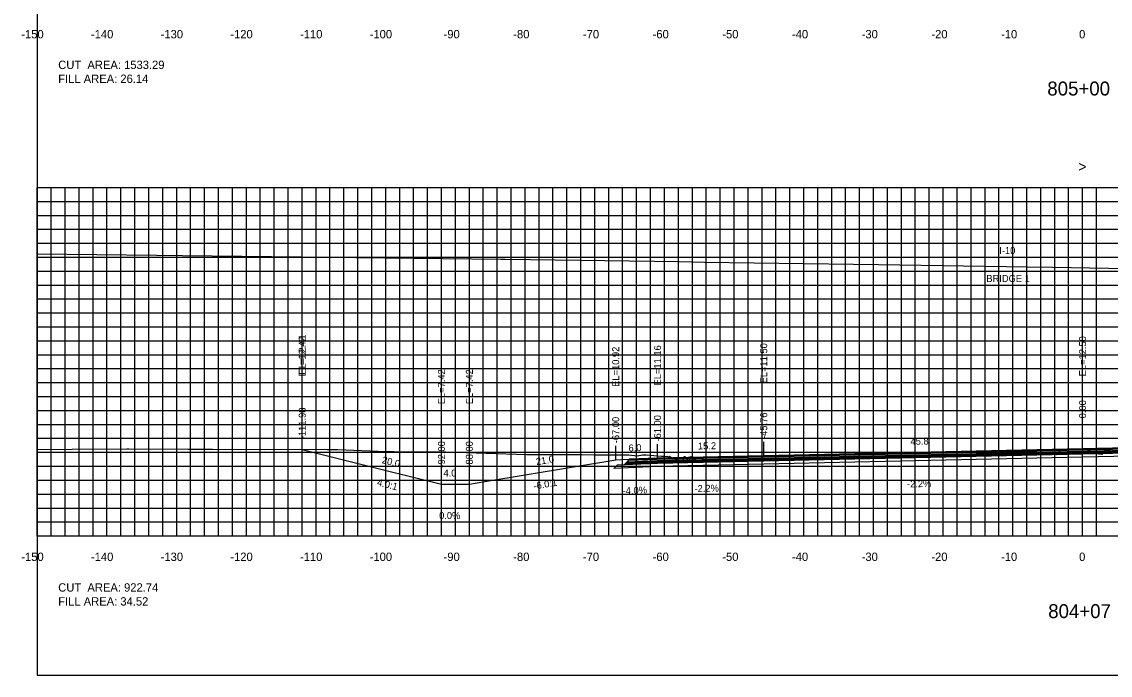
# Model space of a CAD drawing. Extents: x 1797419 to 1809236, y 248759 to 251512.
# Drawn here: x 1803158.8 to 1803315, y 250079.4 to 250173.2 of the extents above; entities that cross this region are included whole.
import ezdxf

# ---------------------------------------------------------------- set-up
doc = ezdxf.new("R2010")
doc.units = 0
for name, color, linetype in [('1', 7, 'Continuous'), ('10', 7, 'Continuous'), ('3', 7, 'Continuous'), ('4', 7, 'Continuous'), ('60', 7, 'Continuous'), ('ANNO-TXT', 7, 'Continuous'), ('BASE', 7, 'Continuous'), ('CL-CNST', 7, 'Continuous'), ('Level 62', 7, 'Continuous'), ('LOWER BINDER', 7, 'Continuous'), ('M-ROADS', 7, 'Continuous'), ('UPPER BINDER', 7, 'Continuous'), ('WEARING', 7, 'Continuous')]:
    doc.layers.add(name, color=color, linetype=linetype)

msp = doc.modelspace()

# ---------------------------------------------------------------- linework, layer by layer
for p, q in [((1803199.01, 250111.85), (1803199.01, 250113.85)), ((1803199.02, 250111.85), (1803199.02, 250113.85)), ((1803311.01, 250111.93), (1803311.01, 250113.93)), ((1803244, 250110.35), (1803244, 250112.35)), ((1803250, 250110.59), (1803250, 250112.59)), ((1803265.24, 250110.93), (1803265.24, 250112.93)), ((1803219, 250106.85), (1803219, 250108.85)), ((1803223, 250106.85), (1803223, 250108.85))]:
    msp.add_line(p, q)
msp.add_lwpolyline([(1803161, 250079.43), (1803461, 250079.43), (1803461, 250269.43), (1803161, 250269.43)], close=True)
at = {"layer": '60'}
for p, q in [((1803160.94, 250149.43), (1803161, 250149.43)), ((1803161, 250099.43), (1803161, 250149.43)), ((1803160.94, 250139.43), (1803161, 250139.43)), ((1803160.94, 250129.43), (1803161, 250129.43)), ((1803160.94, 250119.43), (1803161, 250119.43)), ((1803160.94, 250109.43), (1803161, 250109.43)), ((1803160.94, 250099.43), (1803161, 250099.43)), ((1803161, 250099.43), (1803461, 250099.43)), ((1803161, 250099.37), (1803161, 250099.43)), ((1803171, 250099.37), (1803171, 250099.43)), ((1803181, 250099.37), (1803181, 250099.43)), ((1803191, 250099.37), (1803191, 250099.43)), ((1803201, 250099.37), (1803201, 250099.43)), ((1803211, 250099.37), (1803211, 250099.43)), ((1803221, 250099.37), (1803221, 250099.43)), ((1803231, 250099.37), (1803231, 250099.43)), ((1803241, 250099.37), (1803241, 250099.43)), ((1803251, 250099.37), (1803251, 250099.43)), ((1803261, 250099.37), (1803261, 250099.43)), ((1803271, 250099.37), (1803271, 250099.43)), ((1803281, 250099.37), (1803281, 250099.43)), ((1803291, 250099.37), (1803291, 250099.43)), ((1803301, 250099.37), (1803301, 250099.43)), ((1803311, 250099.37), (1803311, 250099.43))]:
    msp.add_line(p, q, dxfattribs=at)
at = {"layer": 'BASE'}
msp.add_lwpolyline([(1803244.25, 250109.64), (1803245.25, 250109.68), (1803250, 250109.87), (1803311, 250111.21), (1803362.47, 250112.35), (1803367.22, 250112.16), (1803368.22, 250112.12), (1803368.74, 250111.6), (1803362.47, 250111.85), (1803311, 250110.71), (1803250, 250109.37), (1803243.73, 250109.12)], close=True, dxfattribs=at)
at = {"layer": 'CL-CNST'}
for points in [[(1803161, 250139.89), (1803178.12, 250139.72), (1803181.84, 250139.68), (1803203.12, 250139.44), (1803206.72, 250139.39), (1803227.52, 250139.13), (1803227.61, 250139.13), (1803228.12, 250139.12), (1803231.77, 250139.08), (1803253.12, 250138.79), (1803256.74, 250138.73), (1803278.12, 250138.42), (1803281.7, 250138.36), (1803303.12, 250138.03), (1803306.67, 250137.97), (1803328.12, 250137.6)], [(1803199.01, 250111.85), (1803210.49, 250108.98), (1803219, 250106.85), (1803222.14, 250106.85), (1803223, 250106.85), (1803225.24, 250107.23), (1803244, 250110.35), (1803246, 250110.43), (1803248.44, 250110.53), (1803250, 250110.59), (1803250, 250110.59), (1803265.24, 250110.93), (1803311, 250111.93), (1803311, 250111.93), (1803345.55, 250112.69)]]:
    msp.add_lwpolyline(points, dxfattribs=at)
at = {"layer": 'Level 62'}
for p, q in [((1803161, 250149.43), (1803461, 250149.43)), ((1803161, 250099.43), (1803161, 250149.43)), ((1803163, 250099.43), (1803163, 250149.43)), ((1803165, 250099.43), (1803165, 250149.43)), ((1803167, 250099.43), (1803167, 250149.43)), ((1803169, 250099.43), (1803169, 250149.43)), ((1803171, 250099.43), (1803171, 250149.43)), ((1803173, 250099.43), (1803173, 250149.43)), ((1803175, 250099.43), (1803175, 250149.43)), ((1803177, 250099.43), (1803177, 250149.43)), ((1803179, 250099.43), (1803179, 250149.43)), ((1803181, 250099.43), (1803181, 250149.43)), ((1803183, 250099.43), (1803183, 250149.43)), ((1803185, 250099.43), (1803185, 250149.43)), ((1803187, 250099.43), (1803187, 250149.43)), ((1803189, 250099.43), (1803189, 250149.43)), ((1803191, 250099.43), (1803191, 250149.43)), ((1803193, 250099.43), (1803193, 250149.43)), ((1803195, 250099.43), (1803195, 250149.43)), ((1803197, 250099.43), (1803197, 250149.43)), ((1803199, 250099.43), (1803199, 250149.43)), ((1803201, 250099.43), (1803201, 250149.43)), ((1803203, 250099.43), (1803203, 250149.43)), ((1803205, 250099.43), (1803205, 250149.43)), ((1803207, 250099.43), (1803207, 250149.43)), ((1803209, 250099.43), (1803209, 250149.43)), ((1803211, 250099.43), (1803211, 250149.43)), ((1803213, 250099.43), (1803213, 250149.43)), ((1803215, 250099.43), (1803215, 250149.43)), ((1803217, 250099.43), (1803217, 250149.43)), ((1803219, 250099.43), (1803219, 250149.43)), ((1803221, 250099.43), (1803221, 250149.43)), ((1803223, 250099.43), (1803223, 250149.43)), ((1803225, 250099.43), (1803225, 250149.43)), ((1803227, 250099.43), (1803227, 250149.43)), ((1803229, 250099.43), (1803229, 250149.43)), ((1803231, 250099.43), (1803231, 250149.43)), ((1803233, 250099.43), (1803233, 250149.43)), ((1803235, 250099.43), (1803235, 250149.43)), ((1803237, 250099.43), (1803237, 250149.43)), ((1803239, 250099.43), (1803239, 250149.43)), ((1803241, 250099.43), (1803241, 250149.43)), ((1803243, 250099.43), (1803243, 250149.43)), ((1803245, 250099.43), (1803245, 250149.43)), ((1803247, 250099.43), (1803247, 250149.43)), ((1803249, 250099.43), (1803249, 250149.43)), ((1803251, 250099.43), (1803251, 250149.43)), ((1803253, 250099.43), (1803253, 250149.43)), ((1803255, 250099.43), (1803255, 250149.43)), ((1803257, 250099.43), (1803257, 250149.43)), ((1803259, 250099.43), (1803259, 250149.43)), ((1803261, 250099.43), (1803261, 250149.43)), ((1803263, 250099.43), (1803263, 250149.43)), ((1803265, 250099.43), (1803265, 250149.43)), ((1803267, 250099.43), (1803267, 250149.43)), ((1803269, 250099.43), (1803269, 250149.43)), ((1803271, 250099.43), (1803271, 250149.43)), ((1803273, 250099.43), (1803273, 250149.43)), ((1803275, 250099.43), (1803275, 250149.43)), ((1803277, 250099.43), (1803277, 250149.43)), ((1803279, 250099.43), (1803279, 250149.43)), ((1803281, 250099.43), (1803281, 250149.43)), ((1803283, 250099.43), (1803283, 250149.43)), ((1803285, 250099.43), (1803285, 250149.43)), ((1803287, 250099.43), (1803287, 250149.43)), ((1803289, 250099.43), (1803289, 250149.43)), ((1803291, 250099.43), (1803291, 250149.43)), ((1803293, 250099.43), (1803293, 250149.43)), ((1803295, 250099.43), (1803295, 250149.43)), ((1803297, 250099.43), (1803297, 250149.43)), ((1803299, 250099.43), (1803299, 250149.43)), ((1803301, 250099.43), (1803301, 250149.43)), ((1803303, 250099.43), (1803303, 250149.43)), ((1803305, 250099.43), (1803305, 250149.43)), ((1803307, 250099.43), (1803307, 250149.43)), ((1803309, 250099.43), (1803309, 250149.43)), ((1803311, 250099.43), (1803311, 250149.43)), ((1803313, 250099.43), (1803313, 250149.43)), ((1803161, 250147.43), (1803461, 250147.43)), ((1803161, 250145.43), (1803461, 250145.43)), ((1803161, 250143.43), (1803461, 250143.43)), ((1803161, 250141.43), (1803461, 250141.43)), ((1803161, 250139.43), (1803461, 250139.43)), ((1803161, 250137.43), (1803461, 250137.43)), ((1803161, 250135.43), (1803461, 250135.43)), ((1803161, 250133.43), (1803461, 250133.43)), ((1803161, 250131.43), (1803461, 250131.43)), ((1803161, 250129.43), (1803461, 250129.43)), ((1803161, 250127.43), (1803461, 250127.43)), ((1803161, 250125.43), (1803461, 250125.43)), ((1803161, 250123.43), (1803461, 250123.43)), ((1803161, 250121.43), (1803461, 250121.43)), ((1803161, 250119.43), (1803461, 250119.43)), ((1803161, 250117.43), (1803461, 250117.43)), ((1803161, 250115.43), (1803461, 250115.43)), ((1803161, 250113.43), (1803461, 250113.43)), ((1803161, 250111.43), (1803461, 250111.43)), ((1803161, 250109.43), (1803461, 250109.43)), ((1803161, 250107.43), (1803461, 250107.43)), ((1803161, 250105.43), (1803461, 250105.43)), ((1803161, 250103.43), (1803461, 250103.43)), ((1803161, 250101.43), (1803461, 250101.43)), ((1803161, 250099.43), (1803461, 250099.43))]:
    msp.add_line(p, q, dxfattribs=at)
at = {"layer": 'LOWER BINDER'}
for points in [[(1803250, 250110.06), (1803311, 250111.4), (1803362.47, 250112.54), (1803367.02, 250112.35), (1803367.22, 250112.16), (1803362.47, 250112.35), (1803311, 250111.21), (1803250, 250109.87), (1803245.25, 250109.68), (1803245.45, 250109.88)], [(1803250, 250110.25), (1803311, 250111.59), (1803362.47, 250112.73), (1803366.83, 250112.55), (1803367.02, 250112.35), (1803362.47, 250112.54), (1803311, 250111.4), (1803250, 250110.06), (1803245.45, 250109.88), (1803245.65, 250110.08)]]:
    msp.add_lwpolyline(points, close=True, dxfattribs=at)
at = {"layer": 'M-ROADS'}
msp.add_lwpolyline([(1803161, 250111.84), (1803166.01, 250111.87), (1803173.83, 250111.91), (1803174.13, 250111.91), (1803182.63, 250111.88), (1803182.96, 250111.88), (1803185.83, 250111.89), (1803186.12, 250111.89), (1803193.67, 250111.83), (1803202.15, 250111.86), (1803202.63, 250111.85), (1803204.15, 250111.81), (1803211.06, 250111.55), (1803212.17, 250111.54), (1803214.95, 250111.51), (1803215.9, 250111.51), (1803216.17, 250111.51), (1803217.48, 250111.51), (1803219.25, 250111.48), (1803219.61, 250111.47), (1803231.2, 250111.13), (1803239.21, 250111.09), (1803240.88, 250111.08), (1803245.5, 250111.06), (1803245.82, 250111.06), (1803245.86, 250111.06), (1803245.9, 250111.05), (1803247.09, 250110.9), (1803247.85, 250111.07), (1803247.91, 250111.05), (1803248.21, 250111.05), (1803248.35, 250111.06), (1803250.56, 250110.85), (1803250.97, 250110.88), (1803251.05, 250110.83), (1803251.34, 250110.88), (1803251.36, 250110.88), (1803251.6, 250110.76), (1803251.73, 250110.89), (1803252.03, 250110.66), (1803253.66, 250110.03), (1803253.82, 250110.8), (1803253.9, 250110.81), (1803254.5, 250110.22), (1803254.52, 250110.34), (1803254.55, 250110.34), (1803254.58, 250110.41), (1803254.63, 250110.52), (1803254.64, 250110.57), (1803254.76, 250110.81), (1803254.77, 250110.78), (1803254.86, 250110.8), (1803254.97, 250110.52), (1803255.12, 250110.32), (1803255.13, 250110.32), (1803255.32, 250110.08), (1803255.42, 250110.51), (1803255.46, 250110.11), (1803255.48, 250110.03), (1803255.49, 250110.03), (1803255.6, 250110.04), (1803255.67, 250110.06), (1803256.06, 250110.03), (1803256.07, 250110.03), (1803256.07, 250110.03), (1803256.08, 250110.03), (1803256.14, 250110.07), (1803256.52, 250110.49), (1803256.7, 250110.28), (1803257.11, 250110.18), (1803257.93, 250110.09), (1803258.23, 250110.1), (1803259.11, 250110.12), (1803259.45, 250110.18), (1803259.93, 250110.19), (1803266.21, 250110.42), (1803266.49, 250110.42), (1803267.71, 250110.43), (1803268.6, 250110.45), (1803268.87, 250110.43), (1803269, 250110.42), (1803269.97, 250110.42), (1803270.93, 250110.42), (1803271.44, 250110.42), (1803272.74, 250110.47), (1803278.62, 250110.69), (1803280.5, 250110.71), (1803280.73, 250110.71), (1803280.76, 250110.71), (1803280.81, 250110.71), (1803281.24, 250110.69), (1803281.45, 250110.67), (1803283.1, 250110.69), (1803283.56, 250110.7), (1803285.15, 250110.76), (1803290.84, 250110.99), (1803292.5, 250111.02), (1803293.02, 250111.02), (1803293.13, 250111.02), (1803293.49, 250110.98), (1803295.11, 250110.99), (1803295.79, 250111), (1803298.09, 250111.06), (1803301.97, 250111.15), (1803303.18, 250111.15), (1803304.21, 250111.15), (1803304.44, 250111.14), (1803304.67, 250111.13), (1803305.32, 250111.12), (1803305.7, 250111.13), (1803306.92, 250111.15), (1803306.95, 250111.16), (1803307, 250111.16), (1803307.02, 250111.16), (1803307.03, 250111.15), (1803307.05, 250111.16), (1803307.06, 250111.17), (1803307.19, 250111.18), (1803307.22, 250111.09), (1803307.26, 250111.06), (1803307.37, 250111.25), (1803307.65, 250111.42), (1803307.73, 250111.7), (1803307.75, 250111.74), (1803307.84, 250111.77), (1803307.87, 250111.77), (1803307.92, 250111.76), (1803308.53, 250111.8), (1803309.46, 250111.82), (1803311.41, 250111.83), (1803311.58, 250111.81), (1803313.34, 250111.19), (1803313.78, 250111.15), (1803313.8, 250111.09), (1803314.35, 250111.82), (1803314.58, 250111.76), (1803314.76, 250111.62), (1803314.88, 250111.77), (1803314.92, 250111.72), (1803314.94, 250111.69), (1803314.99, 250111.6)], dxfattribs=at)
at = {"layer": 'UPPER BINDER'}
msp.add_lwpolyline([(1803362.47, 250112.73), (1803366.83, 250112.55), (1803366.63, 250112.75), (1803362.47, 250112.92), (1803311, 250111.78), (1803250, 250110.44), (1803245.85, 250110.28), (1803245.65, 250110.08), (1803250, 250110.25), (1803311, 250111.59)], close=True, dxfattribs=at)
at = {"layer": 'WEARING'}
msp.add_lwpolyline([(1803362.47, 250112.92), (1803366.63, 250112.75), (1803366.47, 250112.91), (1803362.47, 250113.07), (1803311, 250111.93), (1803250, 250110.59), (1803246, 250110.43), (1803245.85, 250110.28), (1803250, 250110.44), (1803311, 250111.78)], close=True, dxfattribs=at)

# ---------------------------------------------------------------- texts
for s, rotation, p in [('4.0:1', 345.9629, (1803209.68, 250106.68)), ('-6.0:1', 9.4623, (1803232.28, 250106.07))]:
    msp.add_text(s, height=1, rotation=rotation).set_placement(p)
at = {"layer": '1'}
for s, p in [('805+00', (1803305.94, 250162.63)), ('804+07', (1803306.07, 250087.63))]:
    msp.add_text(s, height=2, dxfattribs=at).set_placement(p)
at = {"layer": '10'}
for s, p in [('-150', (1803158.7, 250170.83)), ('-140', (1803168.7, 250170.83)), ('-130', (1803178.7, 250170.83)), ('-120', (1803188.7, 250170.83)), ('-110', (1803198.7, 250170.83)), ('-100', (1803208.7, 250170.83)), ('-90', (1803219.3, 250170.83)), ('-80', (1803229.3, 250170.83)), ('-70', (1803239.3, 250170.83)), ('-60', (1803249.3, 250170.83)), ('-50', (1803259.3, 250170.83)), ('-40', (1803269.3, 250170.83)), ('-30', (1803279.3, 250170.83)), ('-20', (1803289.3, 250170.83)), ('-10', (1803299.3, 250170.83)), ('0', (1803310.5, 250170.83)), ('-150', (1803158.7, 250095.83)), ('-140', (1803168.7, 250095.83)), ('-130', (1803178.7, 250095.83)), ('-120', (1803188.7, 250095.83)), ('-110', (1803198.7, 250095.83)), ('-100', (1803208.7, 250095.83)), ('-90', (1803219.3, 250095.83)), ('-80', (1803229.3, 250095.83)), ('-70', (1803239.3, 250095.83)), ('-60', (1803249.3, 250095.83)), ('-50', (1803259.3, 250095.83)), ('-40', (1803269.3, 250095.83)), ('-30', (1803279.3, 250095.83)), ('-20', (1803289.3, 250095.83)), ('-10', (1803299.3, 250095.83)), ('0', (1803310.5, 250095.83))]:
    msp.add_text(s, height=1.2, dxfattribs=at).set_placement(p)
at = {"layer": '3'}
for s, p in [('I-10 ', (1803299.05, 250139.89)), ('BRIDGE 1', (1803297.19, 250135.87))]:
    msp.add_text(s, height=1, dxfattribs=at).set_placement(p)
for s, p in [('EL=12.42', (1803199.51, 250122.32)), ('EL=12.41', (1803199.52, 250122.57)), ('EL=12.50', (1803311.5, 250122.33)), ('EL=10.92', (1803244.5, 250120.82)), ('EL=11.16', (1803250.5, 250121.02)), ('EL=11.50', (1803265.74, 250121.32)), ('EL=7.42', (1803219.5, 250118.32)), ('EL=7.42', (1803223.5, 250118.32)), ('0.00', (1803311.5, 250116.3)), ('-111.99', (1803199.51, 250113.31)), ('-111.98', (1803199.52, 250113.31)), ('-45.76', (1803265.74, 250113.34)), ('-67.00', (1803244.5, 250112.73)), ('-61.00', (1803250.5, 250112.97)), ('-92.00', (1803219.5, 250109.23)), ('-88.00', (1803223.5, 250109.23))]:
    msp.add_text(s, height=1, rotation=90, dxfattribs=at).set_placement(p)
at = {"layer": '4'}
for s, rotation, p in [('6.0', 2.2903, (1803245.86, 250111.53)), ('15.2', 1.2603, (1803255.82, 250111.82)), ('45.8', 1.2603, (1803286.32, 250112.49)), ('20.0', 345.9629, (1803210.38, 250109.89)), ('21.0', 9.4623, (1803232.65, 250109.57)), ('-2.2%', 1.2603, (1803285.82, 250106.38)), ('-4.0%', 2.2903, (1803245.02, 250105.39)), ('-2.2%', 1.2603, (1803255.32, 250105.71))]:
    msp.add_text(s, height=1, rotation=rotation, dxfattribs=at).set_placement(p)
for s, p in [('4.0', (1803219.29, 250107.95)), ('0.0%', (1803218.66, 250101.85))]:
    msp.add_text(s, height=1, dxfattribs=at).set_placement(p)
at = {"layer": '60'}
for s, height, p in [('>', 1.5, (1803310.39, 250151.68)), ('-', 0.0001, (1803161, 250099.43))]:
    msp.add_text(s, height=height, dxfattribs=at).set_placement(p)
at = {"layer": 'ANNO-TXT'}
for s, p in [('CUT  AREA: 1533.29', (1803164, 250166.43)), ('FILL AREA: 26.14', (1803164, 250164.43)), ('CUT  AREA: 922.74', (1803164, 250091.43)), ('FILL AREA: 34.52', (1803164, 250089.43))]:
    msp.add_text(s, height=1.2, dxfattribs=at).set_placement(p)

doc.saveas('drawing.dxf')
